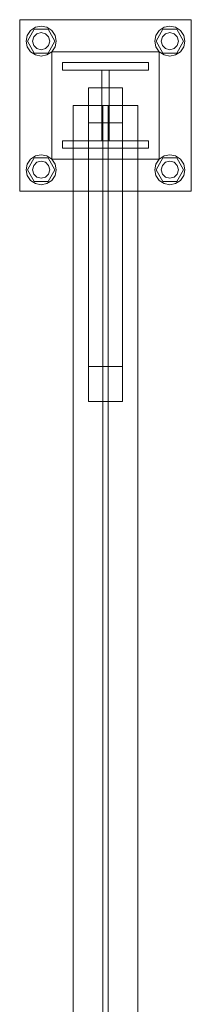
# Model space of a CAD drawing. Header units: millimetres. Extents: x -2233 to 65662, y -50530 to 6847.
# Tile 509 of 656: x 24240 to 24400, y -16709 to -15790. Entities that reach past the tile are written whole.
import ezdxf

# ---------------------------------------------------------------- set-up
doc = ezdxf.new("R2010")
doc.units = ezdxf.units.MM
doc.layers.add('superior_C02', color=7, linetype='Continuous', lineweight=0)

msp = doc.modelspace()

# ---------------------------------------------------------------- linework, layer by layer
at = {"layer": 'superior_C02'}
for p, q in [((24240.488, -15950), (24240.488, -15790)), ((24240.488, -15790), (24400.488, -15790)), ((24400.488, -15790), (24400.488, -15950)), ((24247.554, -15804.642), (24250.588, -15800.101)), ((24247.688, -15810), (24254.088, -15798.915)), ((24250.588, -15800.101), (24255.13, -15797.066)), ((24254.088, -15798.915), (24266.888, -15798.915)), ((24255.13, -15797.066), (24260.488, -15796)), ((24260.488, -15796), (24265.846, -15797.066)), ((24265.846, -15797.066), (24270.387, -15800.101)), ((24266.888, -15798.915), (24273.288, -15810)), ((24270.387, -15800.101), (24273.422, -15804.642)), ((24367.554, -15804.642), (24370.588, -15800.101)), ((24367.688, -15810), (24374.088, -15798.915)), ((24370.588, -15800.101), (24375.13, -15797.066)), ((24374.088, -15798.915), (24386.888, -15798.915)), ((24375.13, -15797.066), (24380.488, -15796)), ((24380.488, -15796), (24385.846, -15797.066)), ((24385.846, -15797.066), (24390.387, -15800.101)), ((24386.888, -15798.915), (24393.288, -15810)), ((24390.387, -15800.101), (24393.422, -15804.642)), ((24246.488, -15810), (24247.554, -15804.642)), ((24252.488, -15810), (24253.56, -15806)), ((24253.56, -15806), (24256.488, -15803.072)), ((24256.488, -15803.072), (24260.488, -15802)), ((24260.488, -15802), (24264.488, -15803.072)), ((24264.488, -15803.072), (24267.416, -15806)), ((24267.416, -15806), (24268.488, -15810)), ((24273.422, -15804.642), (24274.488, -15810)), ((24366.488, -15810), (24367.554, -15804.642)), ((24372.488, -15810), (24373.56, -15806)), ((24373.56, -15806), (24376.488, -15803.072)), ((24376.488, -15803.072), (24380.488, -15802)), ((24380.488, -15802), (24384.488, -15803.072)), ((24384.488, -15803.072), (24387.416, -15806)), ((24387.416, -15806), (24388.488, -15810)), ((24393.422, -15804.642), (24394.488, -15810)), ((24247.554, -15815.358), (24246.488, -15810)), ((24250.588, -15819.899), (24247.554, -15815.358)), ((24254.088, -15821.085), (24247.688, -15810)), ((24253.56, -15814), (24252.488, -15810)), ((24256.488, -15816.928), (24253.56, -15814)), ((24260.488, -15818), (24256.488, -15816.928)), ((24264.488, -15816.928), (24260.488, -15818)), ((24267.416, -15814), (24264.488, -15816.928)), ((24273.288, -15810), (24266.888, -15821.085)), ((24268.488, -15810), (24267.416, -15814)), ((24273.422, -15815.358), (24270.387, -15819.899)), ((24274.488, -15810), (24273.422, -15815.358)), ((24367.554, -15815.358), (24366.488, -15810)), ((24370.588, -15819.899), (24367.554, -15815.358)), ((24374.088, -15821.085), (24367.688, -15810)), ((24373.56, -15814), (24372.488, -15810)), ((24376.488, -15816.928), (24373.56, -15814)), ((24380.488, -15818), (24376.488, -15816.928)), ((24384.488, -15816.928), (24380.488, -15818)), ((24387.416, -15814), (24384.488, -15816.928)), ((24393.288, -15810), (24386.888, -15821.085)), ((24388.488, -15810), (24387.416, -15814)), ((24393.422, -15815.358), (24390.387, -15819.899)), ((24394.488, -15810), (24393.422, -15815.358)), ((24255.13, -15822.934), (24250.588, -15819.899)), ((24266.888, -15821.085), (24254.088, -15821.085)), ((24260.488, -15824), (24255.13, -15822.934)), ((24265.846, -15822.934), (24260.488, -15824)), ((24270.387, -15819.899), (24265.846, -15822.934)), ((24270.488, -15920), (24270.488, -15820)), ((24270.488, -15820), (24370.488, -15820)), ((24370.488, -15820), (24370.488, -15920)), ((24375.13, -15822.934), (24370.588, -15819.899)), ((24386.888, -15821.085), (24374.088, -15821.085)), ((24380.488, -15824), (24375.13, -15822.934)), ((24385.846, -15822.934), (24380.488, -15824)), ((24390.387, -15819.899), (24385.846, -15822.934)), ((24280.488, -15837), (24280.488, -15830)), ((24280.488, -15830), (24360.488, -15830)), ((24360.488, -15830), (24360.488, -15837)), ((24360.488, -15837), (24280.488, -15837)), ((24316.988, -15903), (24316.988, -15837)), ((24316.988, -15837), (24323.988, -15837)), ((24323.988, -15837), (24323.988, -15903)), ((24304.488, -15886.358), (24304.488, -15853.642)), ((24304.488, -15853.642), (24336.488, -15853.642)), ((24304.488, -15853.642), (24304.488, -16113.642)), ((24336.488, -15853.642), (24336.488, -15886.358)), ((24336.488, -16113.642), (24336.488, -15853.642)), ((24350.488, -15870), (24290.488, -15870)), ((24290.488, -15870), (24290.488, -20130)), ((24322.988, -15870), (24317.988, -15870)), ((24317.988, -15870), (24317.988, -20130)), ((24322.988, -20130), (24322.988, -15870)), ((24350.488, -20130), (24350.488, -15870)), ((24336.488, -15886.358), (24304.488, -15886.358)), ((24304.488, -15886.358), (24304.488, -16146.358)), ((24336.488, -15886.358), (24336.488, -16146.358)), ((24280.488, -15910), (24280.488, -15903)), ((24280.488, -15903), (24360.488, -15903)), ((24360.488, -15910), (24280.488, -15910)), ((24323.988, -15903), (24316.988, -15903)), ((24360.488, -15903), (24360.488, -15910)), ((24247.688, -15930), (24254.088, -15918.915)), ((24250.588, -15920.101), (24255.13, -15917.066)), ((24254.088, -15918.915), (24266.888, -15918.915)), ((24255.13, -15917.066), (24260.488, -15916)), ((24260.488, -15916), (24265.846, -15917.066)), ((24265.846, -15917.066), (24270.387, -15920.101)), ((24266.888, -15918.915), (24273.288, -15930)), ((24367.688, -15930), (24374.088, -15918.915)), ((24370.588, -15920.101), (24375.13, -15917.066)), ((24374.088, -15918.915), (24386.888, -15918.915)), ((24375.13, -15917.066), (24380.488, -15916)), ((24380.488, -15916), (24385.846, -15917.066)), ((24385.846, -15917.066), (24390.387, -15920.101)), ((24386.888, -15918.915), (24393.288, -15930)), ((24246.488, -15930), (24247.554, -15924.642)), ((24247.554, -15924.642), (24250.588, -15920.101)), ((24252.488, -15930), (24253.56, -15926)), ((24253.56, -15926), (24256.488, -15923.072)), ((24256.488, -15923.072), (24260.488, -15922)), ((24260.488, -15922), (24264.488, -15923.072)), ((24264.488, -15923.072), (24267.416, -15926)), ((24267.416, -15926), (24268.488, -15930)), ((24270.387, -15920.101), (24273.422, -15924.642)), ((24370.488, -15920), (24270.488, -15920)), ((24273.422, -15924.642), (24274.488, -15930)), ((24366.488, -15930), (24367.554, -15924.642)), ((24367.554, -15924.642), (24370.588, -15920.101)), ((24372.488, -15930), (24373.56, -15926)), ((24373.56, -15926), (24376.488, -15923.072)), ((24376.488, -15923.072), (24380.488, -15922)), ((24380.488, -15922), (24384.488, -15923.072)), ((24384.488, -15923.072), (24387.416, -15926)), ((24387.416, -15926), (24388.488, -15930)), ((24390.387, -15920.101), (24393.422, -15924.642)), ((24393.422, -15924.642), (24394.488, -15930)), ((24247.554, -15935.358), (24246.488, -15930)), ((24250.588, -15939.899), (24247.554, -15935.358)), ((24254.088, -15941.085), (24247.688, -15930)), ((24253.56, -15934), (24252.488, -15930)), ((24256.488, -15936.928), (24253.56, -15934)), ((24260.488, -15938), (24256.488, -15936.928)), ((24264.488, -15936.928), (24260.488, -15938)), ((24267.416, -15934), (24264.488, -15936.928)), ((24273.288, -15930), (24266.888, -15941.085)), ((24268.488, -15930), (24267.416, -15934)), ((24273.422, -15935.358), (24270.387, -15939.899)), ((24274.488, -15930), (24273.422, -15935.358)), ((24367.554, -15935.358), (24366.488, -15930)), ((24370.588, -15939.899), (24367.554, -15935.358)), ((24374.088, -15941.085), (24367.688, -15930)), ((24373.56, -15934), (24372.488, -15930)), ((24376.488, -15936.928), (24373.56, -15934)), ((24380.488, -15938), (24376.488, -15936.928)), ((24384.488, -15936.928), (24380.488, -15938)), ((24387.416, -15934), (24384.488, -15936.928)), ((24393.288, -15930), (24386.888, -15941.085)), ((24388.488, -15930), (24387.416, -15934)), ((24393.422, -15935.358), (24390.387, -15939.899)), ((24394.488, -15930), (24393.422, -15935.358)), ((24255.13, -15942.934), (24250.588, -15939.899)), ((24266.888, -15941.085), (24254.088, -15941.085)), ((24260.488, -15944), (24255.13, -15942.934)), ((24265.846, -15942.934), (24260.488, -15944)), ((24270.387, -15939.899), (24265.846, -15942.934)), ((24375.13, -15942.934), (24370.588, -15939.899)), ((24386.888, -15941.085), (24374.088, -15941.085)), ((24380.488, -15944), (24375.13, -15942.934)), ((24385.846, -15942.934), (24380.488, -15944)), ((24390.387, -15939.899), (24385.846, -15942.934)), ((24400.488, -15950), (24240.488, -15950)), ((24336.488, -16113.642), (24304.488, -16113.642)), ((24304.488, -16113.642), (24304.488, -16146.358)), ((24336.488, -16146.358), (24336.488, -16113.642)), ((24304.488, -16146.358), (24336.488, -16146.358))]:
    msp.add_line(p, q, dxfattribs=at)

doc.saveas('drawing.dxf')
